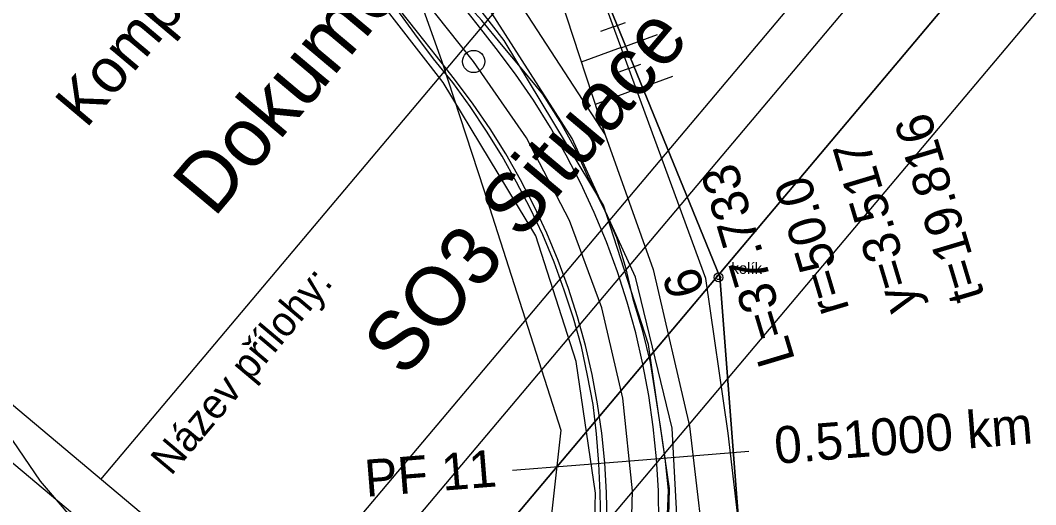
# Model space of a CAD drawing. Extents: x -555887 to -552101, y -1100251 to -1096546.
# Drawn here: x -554266 to -554197.5, y -1097089.6 to -1097056.9 of the extents above; entities that cross this region are included whole.
import ezdxf

# ---------------------------------------------------------------- set-up
doc = ezdxf.new("R2010")
doc.units = 0
for name, color, linetype in [('PARCELY_cesty', 7, 'Continuous'), ('PARCELY_VHO', 7, 'Continuous'), ('POLYGONY_SITUACE_PF', 7, 'Continuous'), ('POLYGONY_SITUACE_PF_POPISY', 7, 'Continuous'), ('POLYGONY_SITUACE_PO', 7, 'Continuous'), ('ram_VC2', 7, 'Continuous'), ('vrstevnice', 7, 'Continuous'), ('ZSST', 7, 'Continuous'), ('zájem', 7, 'Continuous')]:
    doc.layers.add(name, color=color, linetype=linetype)

msp = doc.modelspace()

# ---------------------------------------------------------------- linework, layer by layer
at = {"layer": 'PARCELY_cesty'}
for points in [[(-554235.26, -1097250.21), (-554222.331, -1097095.103), (-554222.177, -1097088.532), (-554223.591, -1097078.803), (-554226.634, -1097069.372), (-554233.336, -1097058.257), (-554245.88, -1097042.059), (-554250.33, -1097033.26), (-554252.753, -1097025.27), (-554253.637, -1097013.936), (-554251.138, -1096944.546), (-554252.472, -1096936.15), (-554254.994, -1096928.042), (-554262.23, -1096914.12), (-554265.12, -1096907.97)], [(-554240.159, -1097243.281), (-554227.326, -1097094.829), (-554227.186, -1097088.835), (-554228.479, -1097079.938), (-554231.215, -1097071.458), (-554237.468, -1097061.088), (-554250.126, -1097044.743), (-554254.988, -1097035.128), (-554257.695, -1097026.201), (-554258.644, -1097014.04), (-554256.152, -1096944.852), (-554257.354, -1096937.291), (-554259.63, -1096929.971), (-554262.611, -1096924.345), (-554273.038, -1096923.935)]]:
    msp.add_lwpolyline(points, dxfattribs=at)
at = {"layer": 'PARCELY_VHO'}
for points in [[(-554235.26, -1097250.21), (-554222.331, -1097095.103), (-554222.177, -1097088.532), (-554223.591, -1097078.803), (-554226.634, -1097069.372), (-554233.336, -1097058.257), (-554245.88, -1097042.059), (-554250.33, -1097033.26), (-554252.753, -1097025.27), (-554253.637, -1097013.936), (-554251.138, -1096944.546), (-554252.472, -1096936.15), (-554254.994, -1096928.042), (-554262.23, -1096914.12), (-554265.12, -1096907.97), (-554264.18, -1096901.52), (-554256.593, -1096884.824), (-554225.08, -1096837.14), (-554208.2, -1096823.7)], [(-554200.4, -1096831.93), (-554220.11, -1096846.63), (-554224.9, -1096864.61), (-554233.29, -1096868.06), (-554243.42, -1096872.22), (-554247.48, -1096879.5), (-554255.66, -1096892.57), (-554260.45, -1096913.44), (-554248.68, -1096931.61), (-554247, -1096951.09), (-554248.74, -1096969.23), (-554247.82, -1097012.49), (-554234.69, -1097042.48), (-554228.63, -1097050.04), (-554218.79, -1097074.22), (-554216.52, -1097103.52), (-554219.47, -1097120.44), (-554219.42, -1097159.44)]]:
    msp.add_lwpolyline(points, dxfattribs=at)
at = {"layer": 'POLYGONY_SITUACE_PF'}
for p, q in [((-554224.803, -1097086.658), (-554216.828, -1097086.018)), ((-554232.777, -1097087.298), (-554224.803, -1097086.658))]:
    msp.add_line(p, q, dxfattribs=at)
at = {"layer": 'POLYGONY_SITUACE_PO'}
for p, q in [((-554235.402, -1097059.672), (-554245.421, -1097046.985)), ((-554234.86, -1097056.906), (-554236.239, -1097055.341)), ((-554239.204, -1097057.682), (-554240.495, -1097056.047)), ((-554239.204, -1097057.682), (-554240.495, -1097056.047)), ((-554235.166, -1097057.148), (-554236.457, -1097055.513)), ((-554235.166, -1097057.148), (-554236.457, -1097055.513)), ((-554239.365, -1097057.809), (-554240.598, -1097056.129)), ((-554233.873, -1097058.792), (-554235.166, -1097057.148)), ((-554233.873, -1097058.792), (-554235.166, -1097057.148)), ((-554233.516, -1097058.513), (-554234.86, -1097056.906)), ((-554238.125, -1097059.484), (-554239.365, -1097057.809)), ((-554237.913, -1097059.317), (-554239.204, -1097057.682)), ((-554237.913, -1097059.317), (-554239.204, -1097057.682)), ((-554232.58, -1097060.518), (-554233.873, -1097058.792)), ((-554232.58, -1097060.518), (-554233.873, -1097058.792)), ((-554232.119, -1097060.187), (-554233.516, -1097058.513)), ((-554236.818, -1097061.094), (-554238.125, -1097059.484)), ((-554236.63, -1097060.948), (-554237.913, -1097059.317)), ((-554236.63, -1097060.948), (-554237.913, -1097059.317)), ((-554231.825, -1097064.84), (-554235.402, -1097059.672)), ((-554230.731, -1097061.883), (-554232.119, -1097060.187)), ((-554231.362, -1097062.297), (-554232.58, -1097060.518)), ((-554231.362, -1097062.297), (-554232.58, -1097060.518)), ((-554235.637, -1097062.708), (-554236.818, -1097061.094)), ((-554235.425, -1097062.556), (-554236.63, -1097060.948)), ((-554235.425, -1097062.556), (-554236.63, -1097060.948)), ((-554229.562, -1097063.732), (-554230.731, -1097061.883)), ((-554234.525, -1097064.37), (-554235.637, -1097062.708)), ((-554234.29, -1097064.215), (-554235.425, -1097062.556)), ((-554234.29, -1097064.215), (-554235.425, -1097062.556)), ((-554230.219, -1097064.125), (-554231.362, -1097062.297)), ((-554230.219, -1097064.125), (-554231.362, -1097062.297)), ((-554233.224, -1097065.919), (-554234.29, -1097064.215)), ((-554233.224, -1097065.919), (-554234.29, -1097064.215)), ((-554229.154, -1097065.999), (-554230.219, -1097064.125)), ((-554229.154, -1097065.999), (-554230.219, -1097064.125)), ((-554228.495, -1097065.642), (-554229.562, -1097063.732)), ((-554233.482, -1097066.074), (-554234.525, -1097064.37)), ((-554228.924, -1097070.415), (-554231.825, -1097064.84)), ((-554227.602, -1097067.639), (-554228.495, -1097065.642)), ((-554232.507, -1097067.817), (-554233.482, -1097066.074)), ((-554232.231, -1097067.667), (-554233.224, -1097065.919)), ((-554232.231, -1097067.667), (-554233.224, -1097065.919)), ((-554228.166, -1097067.915), (-554229.154, -1097065.999)), ((-554228.166, -1097067.915), (-554229.154, -1097065.999)), ((-554231.31, -1097069.454), (-554232.231, -1097067.667)), ((-554231.31, -1097069.454), (-554232.231, -1097067.667)), ((-554226.617, -1097069.589), (-554227.602, -1097067.639)), ((-554231.597, -1097069.594), (-554232.507, -1097067.817)), ((-554227.257, -1097069.87), (-554228.166, -1097067.915)), ((-554227.257, -1097069.87), (-554228.166, -1097067.915)), ((-554230.736, -1097071.397), (-554231.597, -1097069.594)), ((-554230.462, -1097071.276), (-554231.31, -1097069.454)), ((-554230.462, -1097071.276), (-554231.31, -1097069.454)), ((-554225.738, -1097071.591), (-554226.617, -1097069.589)), ((-554226.746, -1097076.31), (-554228.924, -1097070.415)), ((-554226.432, -1097071.862), (-554227.257, -1097069.87)), ((-554226.432, -1097071.862), (-554227.257, -1097069.87)), ((-554229.963, -1097073.239), (-554230.736, -1097071.397)), ((-554229.693, -1097073.133), (-554230.462, -1097071.276)), ((-554229.693, -1097073.133), (-554230.462, -1097071.276)), ((-554225.69, -1097073.886), (-554226.432, -1097071.862)), ((-554225.69, -1097073.886), (-554226.432, -1097071.862)), ((-554225.098, -1097073.683), (-554225.738, -1097071.591)), ((-554229.001, -1097075.02), (-554229.693, -1097073.133)), ((-554229.001, -1097075.02), (-554229.693, -1097073.133)), ((-554229.296, -1097075.122), (-554229.963, -1097073.239)), ((-554225.036, -1097075.94), (-554225.69, -1097073.886)), ((-554225.036, -1097075.94), (-554225.69, -1097073.886)), ((-554224.612, -1097075.815), (-554225.098, -1097073.683)), ((-554228.658, -1097077.015), (-554229.296, -1097075.122)), ((-554228.391, -1097076.936), (-554229.001, -1097075.02)), ((-554228.391, -1097076.936), (-554229.001, -1097075.02)), ((-554224.462, -1097078.019), (-554225.036, -1097075.94)), ((-554224.462, -1097078.019), (-554225.036, -1097075.94)), ((-554223.984, -1097077.898), (-554224.612, -1097075.815)), ((-554225.324, -1097082.431), (-554226.746, -1097076.31)), ((-554228.129, -1097078.942), (-554228.658, -1097077.015)), ((-554227.856, -1097078.874), (-554228.391, -1097076.936)), ((-554227.856, -1097078.874), (-554228.391, -1097076.936)), ((-554223.977, -1097080.119), (-554224.462, -1097078.019)), ((-554223.977, -1097080.119), (-554224.462, -1097078.019)), ((-554223.473, -1097080.014), (-554223.984, -1097077.898)), ((-554227.71, -1097080.896), (-554228.129, -1097078.942)), ((-554227.404, -1097080.832), (-554227.856, -1097078.874)), ((-554227.404, -1097080.832), (-554227.856, -1097078.874)), ((-554223.135, -1097082.165), (-554223.473, -1097080.014)), ((-554223.581, -1097082.239), (-554223.977, -1097080.119)), ((-554223.581, -1097082.239), (-554223.977, -1097080.119)), ((-554227.342, -1097082.859), (-554227.71, -1097080.896)), ((-554227.034, -1097082.808), (-554227.404, -1097080.832)), ((-554227.034, -1097082.808), (-554227.404, -1097080.832)), ((-554226.747, -1097084.798), (-554227.034, -1097082.808)), ((-554226.747, -1097084.798), (-554227.034, -1097082.808)), ((-554224.681, -1097088.683), (-554225.324, -1097082.431)), ((-554223.273, -1097084.373), (-554223.581, -1097082.239)), ((-554223.273, -1097084.373), (-554223.581, -1097082.239)), ((-554222.791, -1097084.314), (-554223.135, -1097082.165)), ((-554227.1, -1097084.841), (-554227.342, -1097082.859)), ((-554226.942, -1097086.83), (-554227.1, -1097084.841)), ((-554226.547, -1097086.798), (-554226.747, -1097084.798)), ((-554226.547, -1097086.798), (-554226.747, -1097084.798)), ((-554223.058, -1097086.518), (-554223.273, -1097084.373)), ((-554223.058, -1097086.518), (-554223.273, -1097084.373)), ((-554222.468, -1097086.471), (-554222.791, -1097084.314)), ((-554226.862, -1097088.822), (-554226.942, -1097086.83)), ((-554226.43, -1097088.805), (-554226.547, -1097086.798)), ((-554226.43, -1097088.805), (-554226.547, -1097086.798)), ((-554222.933, -1097088.671), (-554223.058, -1097086.518)), ((-554222.933, -1097088.671), (-554223.058, -1097086.518)), ((-554222.258, -1097088.645), (-554222.468, -1097086.471)), ((-554226.81, -1097090.814), (-554226.862, -1097088.822)), ((-554226.397, -1097090.815), (-554226.43, -1097088.805)), ((-554226.397, -1097090.815), (-554226.43, -1097088.805)), ((-554224.828, -1097094.966), (-554224.681, -1097088.683)), ((-554222.897, -1097090.826), (-554222.933, -1097088.671)), ((-554222.897, -1097090.826), (-554222.933, -1097088.671)), ((-554222.333, -1097090.828), (-554222.258, -1097088.645))]:
    msp.add_line(p, q, dxfattribs=at)
msp.add_circle((-554235.402, -1097059.672), 0.75, dxfattribs=at)
at = {"layer": 'ram_VC2'}
msp.add_line((-554260.569, -1097087.915), (-554144.674, -1096950.189), dxfattribs=at)
for points in [[(-554114.88, -1096958.27), (-554342.128, -1096767.044), (-555018.181, -1097570.444), (-554790.933, -1097761.671)], [(-554121.925, -1096958.876), (-554341.521, -1096774.089), (-555011.135, -1097569.838), (-554791.539, -1097754.626)], [(-554299.227, -1097059.305), (-554179.469, -1096916.988), (-554128.97, -1096959.483), (-554248.728, -1097101.8)], [(-554295, -1097058.941), (-554179.106, -1096921.215), (-554133.197, -1096959.847), (-554249.092, -1097097.572)]]:
    msp.add_lwpolyline(points, close=True, dxfattribs=at)
for points in [[(-554114.88, -1096958.27), (-554342.128, -1096767.044), (-555018.181, -1097570.444), (-554790.933, -1097761.671), (-554114.88, -1096958.27)], [(-554791.539, -1097754.626), (-555011.135, -1097569.838), (-554341.521, -1096774.089), (-554121.925, -1096958.876), (-554791.539, -1097754.626)]]:
    msp.add_lwpolyline(points, dxfattribs=at)
at = {"layer": 'vrstevnice'}
msp.add_lwpolyline([(-554268.115, -1096993.424), (-554255.755, -1097018.757), (-554245.563, -1097042.574), (-554243.178, -1097047.337), (-554239.926, -1097052.967), (-554237.54, -1097059.679), (-554234.721, -1097068.34), (-554229.517, -1097084.578), (-554230.602, -1097094.322), (-554232.77, -1097101.25), (-554238.191, -1097103.849), (-554244.913, -1097103.416), (-554253.586, -1097099.518), (-554258.357, -1097095.404), (-554264.645, -1097088.043), (-554288.064, -1097053.616), (-554306.513, -1097026.61), (-554314.68, -1097013.265), (-554321.807, -1096999.772)], dxfattribs=at)
at = {"layer": 'ZSST'}
for p, q in [((-554230.87, -1097051.37), (-554226.53, -1097064.63)), ((-554225.957, -1097057.326), (-554226.838, -1097057.649)), ((-554225.952, -1097057.337), (-554225.14, -1097057.04)), ((-554225.436, -1097058.746), (-554222.995, -1097057.851)), ((-554225.44, -1097058.734), (-554228.136, -1097059.722)), ((-554224.924, -1097060.142), (-554225.838, -1097060.477)), ((-554224.92, -1097060.154), (-554224.107, -1097059.856)), ((-554224.403, -1097061.563), (-554221.963, -1097060.668)), ((-554224.408, -1097061.551), (-554227.203, -1097062.575))]:
    msp.add_line(p, q, dxfattribs=at)
for points in [[(-554252.3, -1096962.91), (-554252.15, -1096975.19), (-554251.67, -1096987.35), (-554251.95, -1096998.96), (-554250.9, -1097012.23), (-554249.88, -1097021.55), (-554248.64, -1097027.57), (-554246.07, -1097036.01), (-554240.86, -1097045.62), (-554233.57, -1097053.76), (-554226.53, -1097064.63), (-554223.28, -1097073.72), (-554220.82, -1097084.32), (-554219.54, -1097095.27), (-554223.32, -1097113.64)], [(-554218.54, -1097175.67), (-554218.88, -1097171.11), (-554218.23, -1097160.44), (-554219.16, -1097151.75), (-554218.79, -1097120.84), (-554218.38, -1097111.65), (-554216.83, -1097104.6), (-554216.54, -1097100.8), (-554217.26, -1097093.11), (-554218.21, -1097084.79), (-554219.72, -1097074.34), (-554228.66, -1097049.95), (-554233.75, -1097046.05), (-554234.74, -1097042.43), (-554239.98, -1097031.94), (-554247.7, -1097012.53), (-554248.49, -1097007.1), (-554246.97, -1096987.92), (-554248.9, -1096972.89), (-554248.75, -1096969.32)], [(-554223.32, -1097113.64), (-554221.4, -1097095.79), (-554222, -1097084.45), (-554224.47, -1097074.24), (-554228.76, -1097064.88), (-554234.93, -1097055.2), (-554242.22, -1097045.94), (-554248.05, -1097037.26), (-554252.18, -1097022.38), (-554252.13, -1097012.54), (-554251.95, -1096998.96)]]:
    msp.add_lwpolyline(points, dxfattribs=at)
for radius in [0.3, 0.15]:
    msp.add_circle((-554218.87, -1097074.26), radius, dxfattribs=at)
at = {"layer": 'zájem'}
for points in [[(-554248.74, -1096969.23), (-554247.82, -1097012.49), (-554234.69, -1097042.48), (-554228.63, -1097050.04), (-554218.79, -1097074.22), (-554216.52, -1097103.52), (-554219.47, -1097120.44), (-554219.42, -1097159.44)], [(-554219.42, -1097159.44), (-554219.47, -1097120.44), (-554216.52, -1097103.52), (-554218.79, -1097074.22), (-554228.63, -1097050.04), (-554234.69, -1097042.48), (-554247.82, -1097012.49), (-554248.74, -1096969.23)]]:
    msp.add_lwpolyline(points, dxfattribs=at)

# ---------------------------------------------------------------- texts
for s, p in [('t=19.816', (-554200.882, -1097075.527)), ('y=3.517', (-554205.364, -1097076.248)), ('L=37.733', (-554213.682, -1097079.844)), ('r=50.0', (-554210.017, -1097076.397)), ('6', (-554219.77, -1097075.203))]:
    msp.add_text(s, height=2.5, rotation=106.67841).set_placement(p)
at = {"layer": 'POLYGONY_SITUACE_PF_POPISY'}
for s, p in [('0.51000 km', (-554215.001, -1097086.874)), ('PF 11', (-554242.665, -1097089.096))]:
    msp.add_text(s, height=2.5, rotation=4.59039, dxfattribs=at).set_placement(p)
at = {"layer": 'ram_VC2'}
for s, height, p in [('Komplexní pozemkové úpravy v  k.ú. Nová Dědina u Uničova', 3, (-554261.566, -1097064.249)), ('Dokumentace technického řešení', 4, (-554252.931, -1097070.296)), ('SO3 Situace - cesta VC2', 4, (-554240.078, -1097081.138)), ('Název přílohy:', 2, (-554255.836, -1097087.726))]:
    msp.add_text(s, height=height, rotation=49.91975, dxfattribs=at).set_placement(p)
at = {"layer": 'ZSST'}
msp.add_text('kolík', height=0.75, dxfattribs=at).set_placement((-554217.995, -1097074.024))

doc.saveas('drawing.dxf')
